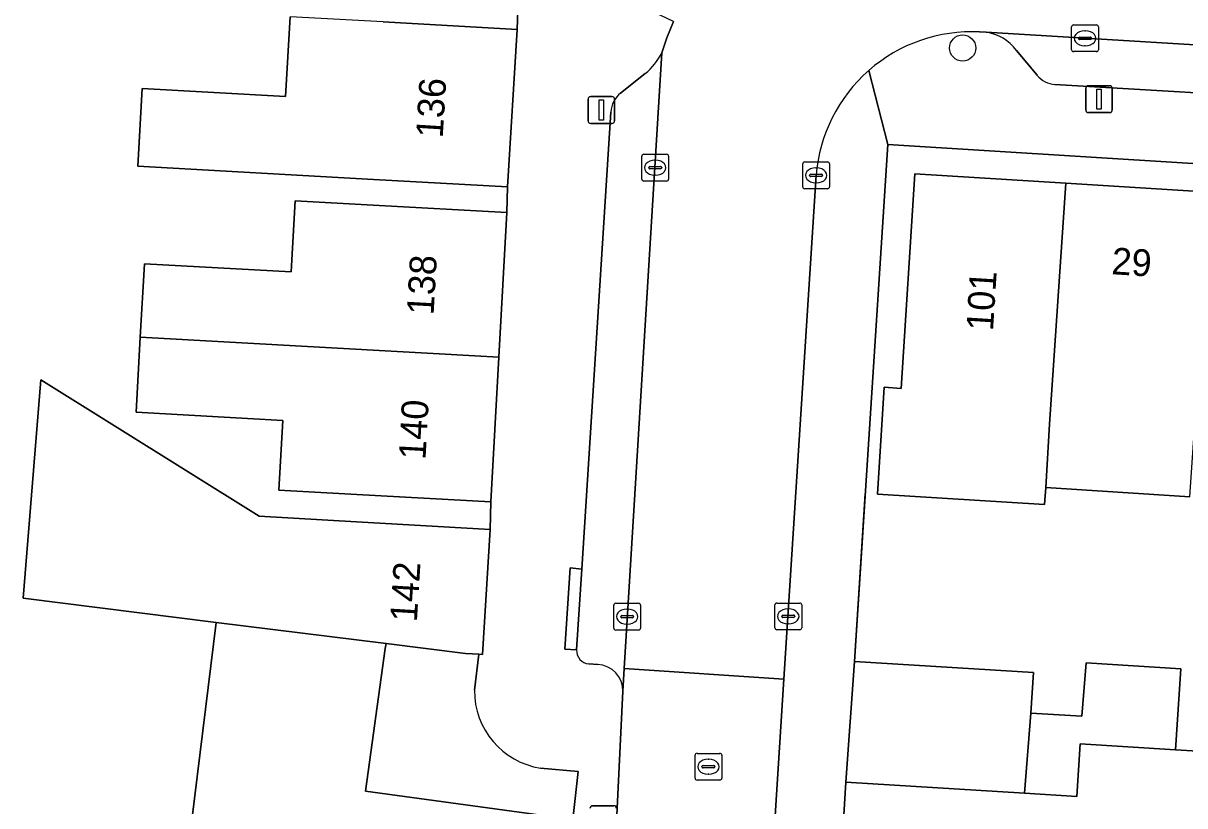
# Model space of a CAD drawing. Extents: x 160102 to 160934, y 382045 to 382923.
# Drawn here: x 160536.83 to 160580.16, y 382585.21 to 382614.41 of the extents above; entities that cross this region are included whole.
import ezdxf

# ---------------------------------------------------------------- set-up
doc = ezdxf.new("R2010")
doc.units = 0
for name, color, linetype in [('IMGEO_Boom', 7, 'Continuous'), ('IMGEO_Erf', 7, 'Continuous'), ('IMGEO_Kolk', 7, 'Continuous'), ('IMGEO_Lichtmast', 7, 'Continuous'), ('IMGEO_Muur', 7, 'Continuous'), ('IMGEO_Pand', 7, 'Continuous'), ('IMGEO_Pand_nummerreeks', 7, 'Continuous'), ('IMGEO_Parkeervlak_open', 7, 'Continuous'), ('IMGEO_Rijbaan_lokaal_open', 7, 'Continuous'), ('IMGEO_Rioolput', 7, 'Continuous'), ('IMGEO_Voetpad_open', 7, 'Continuous')]:
    doc.layers.add(name, color=color, linetype=linetype)

msp = doc.modelspace()

# ---------------------------------------------------------------- linework, layer by layer
at = {"layer": 'IMGEO_Boom'}
msp.add_circle((160571.877, 382613.488), 0.489, dxfattribs=at)
at = {"layer": 'IMGEO_Erf'}
for points in [[(160550.264, 382614.462), (160555.256, 382614.183), (160555.302, 382615.253)], [(160542.826, 382582.251), (160544.031, 382592.059), (160536.835, 382592.958), (160537.493, 382601.111), (160545.632, 382596.019), (160549.264, 382595.809), (160554.255, 382595.52), (160554.275, 382596.551), (160549.283, 382596.83), (160546.375, 382596.993), (160546.521, 382599.59), (160541.045, 382599.896), (160541.201, 382602.699), (160541.354, 382605.431), (160546.835, 382605.142), (160546.978, 382607.792), (160549.888, 382607.629), (160554.88, 382607.349), (160554.893, 382608.304), (160549.901, 382608.588), (160541.11, 382609.08), (160541.272, 382611.978), (160546.622, 382611.679), (160546.789, 382614.657)], [(160602.42, 382607.815), (160569.084, 382609.884), (160567.843, 382590.6), (160574.518, 382590.184), (160574.424, 382588.676), (160576.32, 382588.557), (160576.487, 382590.542), (160580.01, 382590.32), (160579.82, 382587.303), (160583.151, 382587.099)], [(160580.357, 382596.744), (160574.974, 382597.092), (160574.935, 382596.456), (160568.697, 382596.841), (160568.944, 382600.833), (160569.588, 382600.789), (160570.093, 382608.792), (160575.73, 382608.44), (160581.091, 382608.106)], [(160553.83, 382590.868), (160553.333, 382590.898), (160550.367, 382591.268), (160550.341, 382591.08), (160549.608, 382585.762), (160557.335, 382584.697), (160557.538, 382586.493), (160556.132, 382586.617)], [(160553.665, 382589.525), (160553.83, 382590.868)]]:
    msp.add_lwpolyline(points, dxfattribs=at)
msp.add_arc((160556.596, 382589.511), 2.931, 179.7335, 260.8857, dxfattribs=at)
at = {"layer": 'IMGEO_Kolk'}
for p, q in [((160575.941, 382613.426), (160575.941, 382614.278)), ((160576.016, 382614.352), (160576.868, 382614.352)), ((160576.942, 382614.278), (160576.942, 382613.426)), ((160576.2, 382613.846), (160576.2, 382613.858)), ((160576.638, 382613.809), (160576.24, 382613.809)), ((160576.243, 382613.895), (160576.641, 382613.895)), ((160576.429, 382614.132), (160576.454, 382614.132)), ((160576.684, 382613.858), (160576.684, 382613.846)), ((160576.452, 382613.572), (160576.427, 382613.572)), ((160576.868, 382613.352), (160576.016, 382613.352)), ((160559.984, 382609.523), (160560.836, 382609.523)), ((160559.909, 382608.597), (160559.909, 382609.449)), ((160560.211, 382609.066), (160560.609, 382609.066)), ((160560.397, 382609.303), (160560.422, 382609.303)), ((160560.91, 382609.449), (160560.91, 382608.597)), ((160565.91, 382608.31), (160565.91, 382609.162)), ((160565.985, 382609.236), (160566.837, 382609.236)), ((160566.911, 382609.162), (160566.911, 382608.31)), ((160560.168, 382609.017), (160560.168, 382609.029)), ((160560.606, 382608.98), (160560.208, 382608.98)), ((160560.42, 382608.743), (160560.395, 382608.743)), ((160560.652, 382609.029), (160560.652, 382609.017)), ((160566.169, 382608.73), (160566.169, 382608.742)), ((160566.607, 382608.693), (160566.209, 382608.693)), ((160566.212, 382608.779), (160566.61, 382608.779)), ((160566.398, 382609.016), (160566.423, 382609.016)), ((160566.653, 382608.742), (160566.653, 382608.73)), ((160560.836, 382608.523), (160559.984, 382608.523)), ((160566.837, 382608.236), (160565.985, 382608.236)), ((160566.421, 382608.456), (160566.396, 382608.456)), ((160558.862, 382591.847), (160558.862, 382592.699)), ((160558.937, 382592.773), (160559.789, 382592.773)), ((160559.863, 382592.699), (160559.863, 382591.847)), ((160564.871, 382591.854), (160564.871, 382592.706)), ((160564.946, 382592.78), (160565.798, 382592.78)), ((160565.872, 382592.706), (160565.872, 382591.854)), ((160559.121, 382592.267), (160559.121, 382592.279)), ((160559.559, 382592.23), (160559.161, 382592.23)), ((160559.164, 382592.316), (160559.562, 382592.316)), ((160559.35, 382592.553), (160559.375, 382592.553)), ((160559.605, 382592.279), (160559.605, 382592.267)), ((160565.13, 382592.274), (160565.13, 382592.286)), ((160565.568, 382592.237), (160565.17, 382592.237)), ((160565.173, 382592.323), (160565.571, 382592.323)), ((160565.359, 382592.56), (160565.384, 382592.56)), ((160565.614, 382592.286), (160565.614, 382592.274)), ((160559.789, 382591.773), (160558.937, 382591.773)), ((160559.373, 382591.993), (160559.348, 382591.993)), ((160565.798, 382591.78), (160564.946, 382591.78)), ((160565.382, 382592), (160565.357, 382592))]:
    msp.add_line(p, q, dxfattribs=at)
for points in [[(160575.941, 382613.426), (160575.941, 382614.278)], [(160576.016, 382614.352), (160576.868, 382614.352)], [(160576.942, 382614.278), (160576.942, 382613.426)], [(160576.868, 382613.352), (160576.016, 382613.352)], [(160559.984, 382609.523), (160560.836, 382609.523)], [(160559.909, 382608.597), (160559.909, 382609.449)], [(160560.91, 382609.449), (160560.91, 382608.597)], [(160565.91, 382608.31), (160565.91, 382609.162)], [(160565.985, 382609.236), (160566.837, 382609.236)], [(160566.911, 382609.162), (160566.911, 382608.31)], [(160560.836, 382608.523), (160559.984, 382608.523)], [(160566.837, 382608.236), (160565.985, 382608.236)], [(160558.862, 382591.847), (160558.862, 382592.699)], [(160558.937, 382592.773), (160559.789, 382592.773)], [(160559.863, 382592.699), (160559.863, 382591.847)], [(160564.871, 382591.854), (160564.871, 382592.706)], [(160564.946, 382592.78), (160565.798, 382592.78)], [(160565.872, 382592.706), (160565.872, 382591.854)], [(160559.789, 382591.773), (160558.937, 382591.773)], [(160565.798, 382591.78), (160564.946, 382591.78)]]:
    msp.add_lwpolyline(points, dxfattribs=at)
for centre, radius, start, end in [((160576.018, 382614.276), 0.0765, 91.552, 178.448), ((160576.018, 382614.276), 0.0765, 91.552, 178.448), ((160576.866, 382614.276), 0.0765, 1.552, 88.448), ((160576.866, 382614.276), 0.0765, 1.552, 88.448), ((160576.24, 382613.855), 0.0403, 85.8775, 175.7526), ((160576.237, 382613.845), 0.0366, 178.938, 274.7102), ((160576.641, 382613.852), 0.043, 264.8664, 352.4533), ((160576.645, 382613.857), 0.0386, 1.7309, 96.639), ((160576.018, 382613.428), 0.0765, 181.552, 268.448), ((160576.018, 382613.428), 0.0765, 181.552, 268.448), ((160576.866, 382613.428), 0.0765, 271.552, 358.448), ((160576.866, 382613.428), 0.0765, 271.552, 358.448), ((160559.986, 382609.447), 0.0765, 91.552, 178.448), ((160559.986, 382609.447), 0.0765, 91.552, 178.448), ((160560.834, 382609.447), 0.0765, 1.552, 88.448), ((160560.834, 382609.447), 0.0765, 1.552, 88.448), ((160560.208, 382609.026), 0.0403, 85.8775, 175.7526), ((160560.613, 382609.028), 0.0386, 1.7309, 96.639), ((160565.987, 382609.16), 0.0765, 91.552, 178.448), ((160565.987, 382609.16), 0.0765, 91.552, 178.448), ((160566.835, 382609.16), 0.0765, 1.552, 88.448), ((160566.835, 382609.16), 0.0765, 1.552, 88.448), ((160560.205, 382609.016), 0.0366, 178.938, 274.7102), ((160560.609, 382609.023), 0.043, 264.8664, 352.4533), ((160566.209, 382608.739), 0.0403, 85.8775, 175.7526), ((160566.206, 382608.729), 0.0366, 178.938, 274.7102), ((160566.61, 382608.736), 0.043, 264.8664, 352.4533), ((160566.614, 382608.741), 0.0386, 1.7309, 96.639), ((160559.986, 382608.599), 0.0765, 181.552, 268.448), ((160559.986, 382608.599), 0.0765, 181.552, 268.448), ((160560.834, 382608.599), 0.0765, 271.552, 358.448), ((160560.834, 382608.599), 0.0765, 271.552, 358.448), ((160565.987, 382608.312), 0.0765, 181.552, 268.448), ((160565.987, 382608.312), 0.0765, 181.552, 268.448), ((160566.835, 382608.312), 0.0765, 271.552, 358.448), ((160566.835, 382608.312), 0.0765, 271.552, 358.448), ((160558.939, 382592.697), 0.0765, 91.552, 178.448), ((160558.939, 382592.697), 0.0765, 91.552, 178.448), ((160559.787, 382592.697), 0.0765, 1.552, 88.448), ((160559.787, 382592.697), 0.0765, 1.552, 88.448), ((160564.948, 382592.704), 0.0765, 91.552, 178.448), ((160564.948, 382592.704), 0.0765, 91.552, 178.448), ((160565.796, 382592.704), 0.0765, 1.552, 88.448), ((160565.796, 382592.704), 0.0765, 1.552, 88.448), ((160559.161, 382592.276), 0.0403, 85.8775, 175.7526), ((160559.158, 382592.266), 0.0366, 178.938, 274.7102), ((160559.562, 382592.273), 0.043, 264.8664, 352.4533), ((160559.566, 382592.278), 0.0386, 1.7309, 96.639), ((160565.17, 382592.283), 0.0403, 85.8775, 175.7526), ((160565.167, 382592.273), 0.0366, 178.938, 274.7102), ((160565.571, 382592.28), 0.043, 264.8664, 352.4533), ((160565.575, 382592.285), 0.0386, 1.7309, 96.639), ((160558.939, 382591.849), 0.0765, 181.552, 268.448), ((160558.939, 382591.849), 0.0765, 181.552, 268.448), ((160559.787, 382591.849), 0.0765, 271.552, 358.448), ((160559.787, 382591.849), 0.0765, 271.552, 358.448), ((160564.948, 382591.856), 0.0765, 181.552, 268.448), ((160564.948, 382591.856), 0.0765, 181.552, 268.448), ((160565.796, 382591.856), 0.0765, 271.552, 358.448), ((160565.796, 382591.856), 0.0765, 271.552, 358.448)]:
    msp.add_arc(centre, radius, start, end, dxfattribs=at)
for centre, major_axis, ratio, start_param, end_param in [((160576.428, 382613.852), (-0.387, 0.002), 0.722429, 4.712389, 7.853982), ((160576.453, 382613.852), (-0.39, 0.002), 0.717154, 1.570796, 4.712389), ((160560.396, 382609.023), (-0.387, 0.002), 0.722429, 4.712389, 7.853982), ((160560.421, 382609.023), (-0.39, 0.002), 0.717154, 1.570796, 4.712389), ((160566.397, 382608.736), (-0.387, 0.002), 0.722429, 4.712389, 7.853982), ((160566.422, 382608.736), (-0.39, 0.002), 0.717154, 1.570796, 4.712389), ((160559.349, 382592.273), (-0.387, 0.002), 0.722429, 4.712389, 7.853982), ((160559.374, 382592.273), (-0.39, 0.002), 0.717154, 1.570796, 4.712389), ((160565.358, 382592.28), (-0.387, 0.002), 0.722429, 4.712389, 7.853982), ((160565.383, 382592.28), (-0.39, 0.002), 0.717154, 1.570796, 4.712389)]:
    msp.add_ellipse(centre, major_axis=major_axis, ratio=ratio, start_param=start_param, end_param=end_param, dxfattribs=at)
at = {"layer": 'IMGEO_Lichtmast'}
for p, q in [((160576.568, 382612.08), (160577.358, 382612.08)), ((160577.358, 382612.08), (160576.568, 382612.08)), ((160558.004, 382611.676), (160558.794, 382611.676)), ((160558.794, 382611.676), (160558.004, 382611.676)), ((160576.468, 382611.18), (160576.468, 382611.98)), ((160576.468, 382611.98), (160576.468, 382611.18)), ((160577.458, 382611.98), (160577.458, 382611.18)), ((160577.458, 382611.18), (160577.458, 382611.98)), ((160557.904, 382610.776), (160557.904, 382611.576)), ((160557.904, 382611.576), (160557.904, 382610.776)), ((160558.894, 382611.576), (160558.894, 382610.776)), ((160558.894, 382610.776), (160558.894, 382611.576)), ((160577.358, 382611.08), (160576.568, 382611.08)), ((160576.568, 382611.08), (160577.358, 382611.08)), ((160558.794, 382610.676), (160558.004, 382610.676)), ((160558.004, 382610.676), (160558.794, 382610.676)), ((160558.073, 382585.215), (160558.863, 382585.215)), ((160558.863, 382585.215), (160558.073, 382585.215))]:
    msp.add_line(p, q, dxfattribs=at)
for points in [[(160576.888, 382611.955), (160577.038, 382611.955), (160577.038, 382611.205), (160576.888, 382611.205), (160576.888, 382611.955)], [(160558.324, 382611.551), (160558.474, 382611.551), (160558.474, 382610.801), (160558.324, 382610.801), (160558.324, 382611.551)]]:
    msp.add_lwpolyline(points, dxfattribs=at)
for centre, start, end in [((160576.568, 382611.98), 90, 180), ((160576.568, 382611.98), 90, 180), ((160577.358, 382611.98), 0, 90), ((160577.358, 382611.98), 360, 90), ((160558.004, 382611.576), 90, 180), ((160558.004, 382611.576), 90, 180), ((160558.794, 382611.576), 0, 90), ((160558.794, 382611.576), 360, 90), ((160558.004, 382610.776), 180, 270), ((160558.004, 382610.776), 180, 270), ((160558.794, 382610.776), 270, 0), ((160558.794, 382610.776), 270, 0), ((160576.568, 382611.18), 180, 270), ((160576.568, 382611.18), 180, 270), ((160577.358, 382611.18), 270, 0), ((160577.358, 382611.18), 270, 0), ((160558.073, 382585.115), 90, 180), ((160558.073, 382585.115), 90, 180), ((160558.863, 382585.115), 0, 90), ((160558.863, 382585.115), 360, 90)]:
    msp.add_arc(centre, 0.1, start, end, dxfattribs=at)
at = {"layer": 'IMGEO_Muur'}
msp.add_lwpolyline([(160567.843, 382590.6), (160568.24, 382596.851)], dxfattribs=at)
at = {"layer": 'IMGEO_Pand'}
for points in [[(160550.264, 382614.462), (160546.789, 382614.657), (160546.622, 382611.679), (160541.272, 382611.978), (160541.11, 382609.08), (160549.901, 382608.588), (160554.893, 382608.304), (160555.256, 382614.183)], [(160575.73, 382608.44), (160570.093, 382608.792), (160569.588, 382600.789), (160568.944, 382600.833), (160568.697, 382596.841), (160574.935, 382596.456), (160574.974, 382597.092), (160575.12, 382599.45)], [(160581.091, 382608.106), (160575.73, 382608.44), (160575.12, 382599.45), (160574.974, 382597.092), (160580.357, 382596.744), (160580.51, 382599.117)], [(160554.578, 382601.95), (160554.88, 382607.349), (160549.888, 382607.629), (160546.978, 382607.792), (160546.835, 382605.142), (160541.354, 382605.431), (160541.201, 382602.699)], [(160554.578, 382601.95), (160541.201, 382602.699), (160541.045, 382599.896), (160546.521, 382599.59), (160546.375, 382596.993), (160549.283, 382596.83), (160554.275, 382596.551)], [(160554.255, 382595.52), (160549.264, 382595.809), (160545.632, 382596.019), (160537.493, 382601.111), (160536.835, 382592.958), (160544.031, 382592.059), (160550.367, 382591.268), (160553.333, 382590.898), (160553.83, 382590.868), (160553.971, 382590.859)], [(160549.608, 382585.762), (160550.341, 382591.08), (160550.367, 382591.268), (160544.031, 382592.059), (160542.826, 382582.251), (160542.799, 382582.058), (160546.714, 382581.519), (160546.277, 382578.344), (160548.143, 382578.112), (160556.273, 382576.99), (160557.335, 382584.697)], [(160574.424, 382588.676), (160574.518, 382590.184), (160567.843, 382590.6), (160567.525, 382586.098), (160574.186, 382585.683)], [(160580.01, 382590.32), (160576.487, 382590.542), (160576.32, 382588.557), (160574.424, 382588.676), (160574.186, 382585.683), (160576.133, 382585.562), (160576.255, 382587.521), (160579.82, 382587.303)]]:
    msp.add_lwpolyline(points, close=True, dxfattribs=at)
at = {"layer": 'IMGEO_Parkeervlak_open'}
for points in [[(160585.053, 382613.331), (160572.749, 382614.074)], [(160573.881, 382613.401), (160574.655, 382612.469)], [(160559.2, 382589.486), (160559.252, 382590.336), (160560.652, 382613.311)], [(160560.037, 382612.533), (160559.119, 382611.805)], [(160575.321, 382612.131), (160585.028, 382611.551)], [(160558.75, 382611.1), (160557.667, 382594.037), (160557.477, 382591.036)], [(160557.936, 382590.508), (160558.268, 382590.483)]]:
    msp.add_lwpolyline(points, dxfattribs=at)
for centre, radius, start, end in [((160572.511, 382612.386), 1.705, 36.5447, 81.9904), ((160558.573, 382614.322), 2.312, 309.2882, 334.0599), ((160575.378, 382613.069), 0.94, 219.6814, 266.5023), ((160559.72, 382611.042), 0.971, 128.196, 176.5485), ((160557.974, 382591.005), 0.498, 176.3762, 265.6258), ((160558.223, 382589.507), 0.977, 358.7817, 87.3584)]:
    msp.add_arc(centre, radius, start, end, dxfattribs=at)
at = {"layer": 'IMGEO_Rijbaan_lokaal_open'}
for points in [[(160561.086, 382614.474), (160560.84, 382613.869), (160560.652, 382613.311), (160559.252, 382590.336), (160565.209, 382589.942), (160566.41, 382608.74)], [(160572.51, 382614.088), (160572.749, 382614.074), (160585.053, 382613.331)], [(160615.956, 382577.738), (160625.392, 382591.063), (160624.125, 382591.993), (160620.731, 382594.33), (160610.924, 382588.248), (160608.061, 382587.556), (160605.181, 382586.859), (160597.864, 382586.195), (160595.929, 382586.317), (160592.981, 382586.504), (160587.052, 382586.864), (160585.144, 382586.979), (160583.151, 382587.099), (160579.82, 382587.303), (160576.255, 382587.521), (160576.133, 382585.562), (160574.186, 382585.683), (160567.525, 382586.098), (160567.288, 382582.195)]]:
    msp.add_lwpolyline(points, dxfattribs=at)
msp.add_lwpolyline([(160559.252, 382590.336), (160559.2, 382589.486), (160558.845, 382582.037), (160564.68, 382581.638), (160564.707, 382582.094), (160565.209, 382589.942)], close=True, dxfattribs=at)
for centre, radius, start, end in [((160572.217, 382608.269), 5.826, 87.1182, 131.242), ((160572.216, 382608.27), 5.825, 131.2407, 175.3716)]:
    msp.add_arc(centre, radius, start, end, dxfattribs=at)
at = {"layer": 'IMGEO_Rioolput'}
for p, q in [((160561.893, 382586.245), (160561.893, 382587.097)), ((160561.968, 382587.171), (160562.82, 382587.171)), ((160562.381, 382586.951), (160562.406, 382586.951)), ((160562.894, 382587.097), (160562.894, 382586.245)), ((160562.152, 382586.665), (160562.152, 382586.677)), ((160562.59, 382586.628), (160562.192, 382586.628)), ((160562.195, 382586.714), (160562.593, 382586.714)), ((160562.636, 382586.677), (160562.636, 382586.665)), ((160562.82, 382586.171), (160561.968, 382586.171)), ((160562.404, 382586.391), (160562.379, 382586.391))]:
    msp.add_line(p, q, dxfattribs=at)
for points in [[(160561.893, 382586.245), (160561.893, 382587.097)], [(160561.968, 382587.171), (160562.82, 382587.171)], [(160562.894, 382587.097), (160562.894, 382586.245)], [(160562.82, 382586.171), (160561.968, 382586.171)]]:
    msp.add_lwpolyline(points, dxfattribs=at)
for centre, radius, start, end in [((160561.97, 382587.095), 0.0765, 91.552, 178.448), ((160561.97, 382587.095), 0.0765, 91.552, 178.448), ((160562.818, 382587.095), 0.0765, 1.552, 88.448), ((160562.818, 382587.095), 0.0765, 1.552, 88.448), ((160562.192, 382586.674), 0.0403, 85.8775, 175.7526), ((160562.189, 382586.664), 0.0366, 178.938, 274.7102), ((160562.593, 382586.671), 0.043, 264.8664, 352.4533), ((160562.597, 382586.676), 0.0386, 1.7309, 96.639), ((160561.97, 382586.247), 0.0765, 181.552, 268.448), ((160561.97, 382586.247), 0.0765, 181.552, 268.448), ((160562.818, 382586.247), 0.0765, 271.552, 358.448), ((160562.818, 382586.247), 0.0765, 271.552, 358.448)]:
    msp.add_arc(centre, radius, start, end, dxfattribs=at)
for centre, major_axis, ratio, start_param, end_param in [((160562.38, 382586.671), (-0.387, 0.002), 0.722429, 4.712389, 7.853982), ((160562.405, 382586.671), (-0.39, 0.002), 0.717154, 1.570796, 4.712389)]:
    msp.add_ellipse(centre, major_axis=major_axis, ratio=ratio, start_param=start_param, end_param=end_param, dxfattribs=at)
at = {"layer": 'IMGEO_Voetpad_open'}
for points in [[(160568.376, 382612.65), (160569.084, 382609.884), (160602.42, 382607.815), (160646.97, 382651.686)], [(160564.639, 382623.225), (160564.608, 382622.234), (160558.551, 382622.576), (160555.794, 382622.732), (160555.756, 382622.059), (160555.707, 382621.144), (160555.302, 382615.253), (160555.256, 382614.183), (160554.893, 382608.304), (160554.88, 382607.349), (160554.578, 382601.95), (160554.275, 382596.551), (160554.255, 382595.52), (160553.971, 382590.859), (160553.83, 382590.868), (160553.665, 382589.525)], [(160560.652, 382613.311), (160560.84, 382613.869), (160561.086, 382614.474), (160560.15, 382614.928)], [(160572.749, 382614.074), (160572.51, 382614.088)], [(160574.655, 382612.469), (160573.881, 382613.401)], [(160559.119, 382611.805), (160560.037, 382612.533)], [(160569.084, 382609.884), (160568.376, 382612.65)], [(160585.028, 382611.551), (160575.321, 382612.131)], [(160557.477, 382591.036), (160557.043, 382591.053), (160557.238, 382594.089), (160557.667, 382594.037), (160558.75, 382611.1)], [(160563.817, 382542.125), (160566.75, 382541.876), (160569.255, 382582.058), (160567.288, 382582.195), (160567.525, 382586.098), (160567.843, 382590.6), (160569.084, 382609.884)], [(160566.41, 382608.74), (160565.209, 382589.942), (160564.707, 382582.094)], [(160558.268, 382590.483), (160557.936, 382590.508)], [(160558.072, 382569.42), (160558.793, 382580.934), (160558.845, 382582.037), (160559.2, 382589.486)], [(160556.132, 382586.617), (160557.538, 382586.493), (160557.335, 382584.697), (160556.273, 382576.99), (160555.417, 382570.78), (160552.74, 382571.149), (160552.564, 382569.329), (160552.04, 382562.601), (160551.827, 382561.414), (160551.24, 382555.455), (160550.643, 382549.403), (160550.406, 382547), (160550.574, 382546.994), (160550.277, 382543.226), (160554.602, 382540.614), (160554.477, 382538.267), (160554.031, 382531.388), (160553.57, 382524.261), (160553.121, 382517.336), (160552.672, 382510.406), (160552.558, 382508.69), (160552.545, 382508.49), (160552.091, 382501.5)]]:
    msp.add_lwpolyline(points, dxfattribs=at)
msp.add_lwpolyline([(160557.477, 382591.036), (160557.667, 382594.037), (160557.238, 382594.089), (160557.043, 382591.053)], close=True, dxfattribs=at)
for centre, radius, start, end in [((160572.217, 382608.269), 5.826, 87.1182, 131.242), ((160572.511, 382612.386), 1.705, 36.5447, 81.9904), ((160558.573, 382614.322), 2.312, 309.2882, 334.0599), ((160572.216, 382608.27), 5.825, 131.2407, 175.3716), ((160575.378, 382613.069), 0.94, 219.6814, 266.5023), ((160559.72, 382611.042), 0.971, 128.196, 176.5485), ((160557.974, 382591.005), 0.498, 176.3762, 265.6258), ((160558.223, 382589.507), 0.977, 358.7817, 87.3584), ((160556.596, 382589.511), 2.931, 179.7335, 260.8857)]:
    msp.add_arc(centre, radius, start, end, dxfattribs=at)

# ---------------------------------------------------------------- texts
at = {"layer": 'IMGEO_Pand_nummerreeks'}
for s, rotation, p in [('136', 86.4667, (160552.48, 382610.114)), ('29', 356.4305, (160577.41, 382605.05)), ('138', 86.7931, (160552.141, 382603.51)), ('101', 86.3848, (160573.008, 382602.916)), ('140', 86.7931, (160551.839, 382598.111)), ('142', 86.5109, (160551.518, 382592.056))]:
    msp.add_text(s, height=1, rotation=rotation, dxfattribs=at).set_placement(p)

doc.saveas('drawing.dxf')
